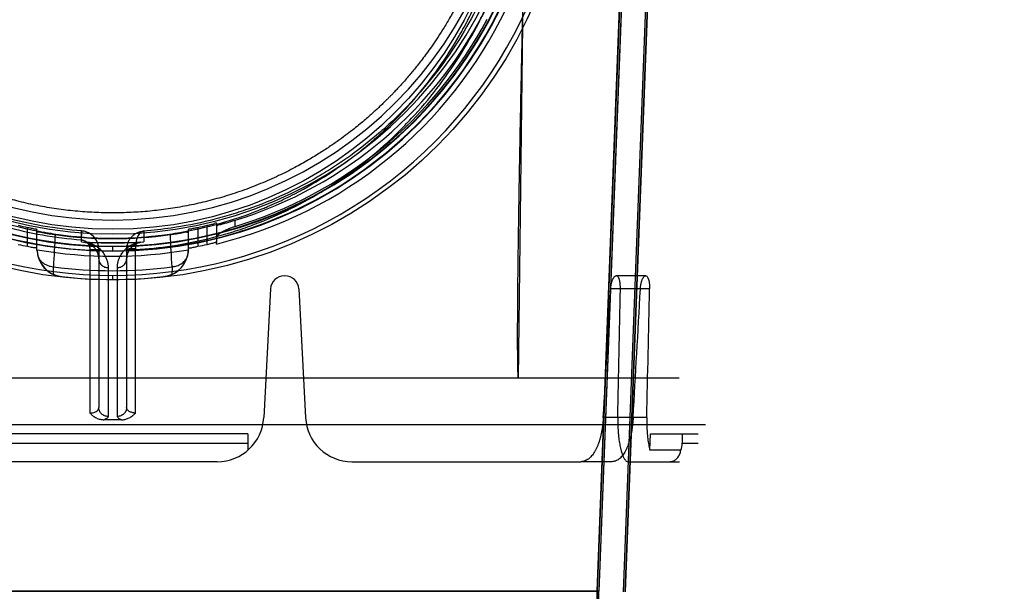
# Model space of a CAD drawing. Header units: millimetres. Extents: x 0 to 297, y 0 to 210.
# Tile 469 of 499: x 242.483 to 243.225, y 159.031 to 159.461. Entities that reach past the tile are written whole.
import ezdxf

# ---------------------------------------------------------------- set-up
doc = ezdxf.new("R2010")
doc.units = ezdxf.units.MM
doc.header["$LTSCALE"] = 16.335
doc.layers.get('0').update_dxf_attribs({"linetype": 'CONTINUOUS'})
for name, color, linetype in [('AXES_REF', 7, 'CONTINUOUS'), ('INTFCLR_1', 7, 'CONTINUOUS'), ('INTFCLR_144815', 7, 'CONTINUOUS'), ('INTFCLR_72935', 7, 'CONTINUOUS')]:
    doc.layers.add(name, color=color, linetype=linetype)

msp = doc.modelspace()

# ---------------------------------------------------------------- linework, layer by layer
at = {"color": 7, "linetype": 'Continuous'}
for radius in [6.78708, 6.7865, 6.74304]:
    msp.add_circle((241.48891, 154.71146), radius, dxfattribs=at)
for radius, start, end in [(6.72, 278.277129, 261.722871), (6.874, 113.082692, 346.830891)]:
    msp.add_arc((241.48891, 154.71146), radius, start, end, dxfattribs=at)
at = {"layer": 'AXES_REF', "color": 9, "linetype": 'Continuous'}
msp.add_arc((241.48891, 154.71146), 6.19116, 94.411812, 85.588188, dxfattribs=at)
at = {"layer": 'INTFCLR_1', "color": 6, "linetype": 'Continuous'}
for p, q in [((242.93796, 159.03048), (242.97429, 159.98142)), ((242.93919, 159.03045), (242.97552, 159.98135)), ((242.93492, 159.4687), (242.91819, 159.03086)), ((242.93615, 159.46865), (242.91943, 159.03083)), ((242.91943, 159.03084), (242.18679, 159.03084)), ((242.91819, 159.03086), (242.91819, 158.63314)), ((242.91943, 158.63314), (242.91943, 159.03084))]:
    msp.add_line(p, q, dxfattribs=at)
at = {"layer": 'INTFCLR_1', "color": 9, "linetype": 'Continuous'}
msp.add_circle((242.55311, 159.60446), 0.301, dxfattribs=at)
for points, knots in [([(242.68373, 159.88257), (242.68147, 159.88367), (242.67692, 159.88582), (242.66768, 159.8899), (242.65114, 159.89645), (242.6316, 159.90251), (242.61409, 159.9065), (242.60517, 159.90816), (242.60002, 159.90902), (242.58712, 159.91099), (242.56502, 159.91304), (242.53891, 159.91271), (242.52204, 159.91117), (242.51424, 159.91019), (242.50905, 159.90947), (242.49501, 159.90724), (242.47247, 159.90215), (242.45066, 159.89479), (242.43775, 159.88951), (242.43311, 159.8875), (242.42624, 159.88443), (242.41179, 159.87742), (242.39062, 159.86514), (242.37089, 159.85099), (242.35886, 159.84099), (242.35346, 159.83623), (242.34991, 159.83301), (242.34039, 159.8241), (242.32576, 159.8087), (242.30827, 159.7865), (242.29543, 159.76673), (242.28738, 159.75224), (242.28303, 159.74371), (242.27673, 159.73064), (242.26834, 159.71026), (242.26113, 159.68663), (242.25752, 159.67077), (242.25605, 159.66325), (242.25511, 159.65816), (242.25279, 159.64401), (242.25096, 159.62572), (242.2505, 159.60729), (242.25063, 159.59797), (242.25081, 159.5926), (242.25141, 159.57931), (242.25318, 159.56216), (242.25647, 159.54397), (242.25844, 159.53502), (242.25966, 159.52993), (242.26157, 159.52239), (242.26475, 159.5113), (242.27125, 159.4922), (242.27903, 159.47381), (242.2869, 159.45838), (242.29167, 159.4498), (242.29905, 159.43726), (242.31112, 159.41922), (242.32937, 159.39683), (242.34457, 159.3814), (242.35533, 159.3717), (242.3627, 159.36537), (242.37603, 159.35472), (242.39633, 159.34079), (242.41364, 159.33126), (242.42258, 159.3269)], [0, 0, 0, 0, 0.007849, 0.015756, 0.031597, 0.063481, 0.079626, 0.08777, 0.091863, 0.095966, 0.128601, 0.161144, 0.1775, 0.181606, 0.185715, 0.19389, 0.226106, 0.257861, 0.265773, 0.269729, 0.273679, 0.289316, 0.319969, 0.350132, 0.365145, 0.368898, 0.372652, 0.380132, 0.4097, 0.43901, 0.468442, 0.483336, 0.490852, 0.498397, 0.528733, 0.55969, 0.575573, 0.5796, 0.583649, 0.591766, 0.624461, 0.641049, 0.649425, 0.653635, 0.657838, 0.691042, 0.707462, 0.715648, 0.719738, 0.723825, 0.739972, 0.755825, 0.786932, 0.802323, 0.810003, 0.817649, 0.847851, 0.877797, 0.907903, 0.915501, 0.923101, 0.938303, 0.968875, 1, 1, 1, 1]), ([(242.42258, 159.3269), (242.43166, 159.32248), (242.45038, 159.3145), (242.47476, 159.30693), (242.49105, 159.30323), (242.4987, 159.30175), (242.50384, 159.30083), (242.51796, 159.29858), (242.54132, 159.29642), (242.5648, 159.29672), (242.57911, 159.29785), (242.58434, 159.29837), (242.59213, 159.29925), (242.60876, 159.30167), (242.63386, 159.30737), (242.6545, 159.31435), (242.66631, 159.31912), (242.67099, 159.32108), (242.67903, 159.32463), (242.69464, 159.33223), (242.71591, 159.34462), (242.7338, 159.35751), (242.74418, 159.36598), (242.74789, 159.36913), (242.75338, 159.37389), (242.76486, 159.38447), (242.7813, 159.40192), (242.79902, 159.42465), (242.81004, 159.44191), (242.81601, 159.45246), (242.81839, 159.45676), (242.82242, 159.46439), (242.82998, 159.48004), (242.83738, 159.49867), (242.84349, 159.51801), (242.84876, 159.53813), (242.85351, 159.56408), (242.85531, 159.58653), (242.85561, 159.59983), (242.85566, 159.6052), (242.85557, 159.6145), (242.8547, 159.63285), (242.85246, 159.65101), (242.84984, 159.66503), (242.8488, 159.67006), (242.84717, 159.6775), (242.84441, 159.68846), (242.84009, 159.70272), (242.83355, 159.7211), (242.82676, 159.73666), (242.82021, 159.74954), (242.81569, 159.75796), (242.80734, 159.77227), (242.79408, 159.79177), (242.7761, 159.81362), (242.76112, 159.82873), (242.75139, 159.83745), (242.74775, 159.84059), (242.74223, 159.84526), (242.72992, 159.85504), (242.70977, 159.86882), (242.6926, 159.87826), (242.68373, 159.88257)], [0, 0, 0, 0, 0.031606, 0.063541, 0.079757, 0.083844, 0.087932, 0.096091, 0.128599, 0.161199, 0.16941, 0.173526, 0.177634, 0.193938, 0.226105, 0.258014, 0.262001, 0.265973, 0.273871, 0.289503, 0.320291, 0.350775, 0.358393, 0.362204, 0.366006, 0.381117, 0.411045, 0.440926, 0.47118, 0.475013, 0.478858, 0.486558, 0.501998, 0.53324, 0.549182, 0.565432, 0.598332, 0.631573, 0.635773, 0.63998, 0.648349, 0.664897, 0.697432, 0.705494, 0.709518, 0.713525, 0.729332, 0.744851, 0.760155, 0.790361, 0.797875, 0.805379, 0.820265, 0.849707, 0.879054, 0.908684, 0.916183, 0.91995, 0.923718, 0.938799, 0.96913, 1, 1, 1, 1])]:
    msp.add_open_spline(points, degree=3, knots=knots, dxfattribs=at)
at = {"layer": 'INTFCLR_144815', "color": 9, "linetype": 'Continuous'}
for p, q in [((242.85883, 159.19146), (242.86369, 159.58541)), ((242.48898, 159.29064), (242.48898, 159.30493)), ((242.61724, 159.30493), (242.61724, 159.29064)), ((242.62424, 159.29212), (242.62424, 159.30648)), ((242.63124, 159.30807), (242.63124, 159.29364)), ((242.64524, 159.30562), (242.64524, 159.31024)), ((242.49598, 159.28784), (242.49598, 159.30343)), ((242.52964, 159.29408), (242.52966, 159.30224)), ((242.57655, 159.30212), (242.57657, 159.29408)), ((242.61024, 159.28784), (242.61024, 159.30343)), ((242.55311, 159.2873), (242.55311, 159.29073)), ((242.53587, 159.28852), (242.53588, 159.16507)), ((242.54261, 159.28828), (242.54261, 159.16926)), ((242.56361, 159.28828), (242.56361, 159.16926)), ((242.57034, 159.2882), (242.56361, 159.28796)), ((242.57032, 159.28884), (242.57034, 159.2882)), ((242.57034, 159.16507), (242.57034, 159.2882)), ((242.50847, 159.2695), (242.50845, 159.27524)), ((242.54961, 159.27458), (242.54961, 159.16251)), ((242.55311, 159.2653), (242.55311, 159.26874)), ((242.55661, 159.16251), (242.55661, 159.27458)), ((242.59777, 159.27524), (242.59774, 159.2695)), ((242.95466, 159.26846), (242.93239, 159.26846)), ((242.51475, 159.26781), (242.51471, 159.26781)), ((242.59151, 159.26781), (242.59146, 159.26781)), ((242.95752, 159.25851), (242.92827, 159.25851)), ((242.95547, 159.16163), (242.9227, 159.16163)), ((242.45132, 159.14246), (242.65489, 159.14246)), ((242.9822, 159.14246), (242.99411, 159.14246)), ((242.63189, 159.12846), (242.47432, 159.12846)), ((242.92912, 159.12846), (242.90567, 159.12846)), ((242.94114, 159.12846), (242.98011, 159.12846))]:
    msp.add_line(p, q, dxfattribs=at)
at = {"layer": 'INTFCLR_144815', "color": 6, "linetype": 'Continuous'}
for p, q in [((242.52964, 159.29408), (242.53118, 159.29388)), ((242.57062, 159.29322), (242.53559, 159.29322)), ((242.57428, 159.29372), (242.5758, 159.294)), ((242.63124, 159.29238), (242.63124, 159.29364)), ((242.49598, 159.28784), (242.49604, 159.2878)), ((242.49604, 159.2878), (242.49609, 159.28812)), ((242.61012, 159.28812), (242.61018, 159.2878)), ((242.61018, 159.2878), (242.61024, 159.28784)), ((242.68281, 159.26846), (242.68241, 159.26846)), ((242.67192, 159.25851), (242.66684, 159.16163)), ((242.69329, 159.25851), (242.69837, 159.16163)), ((242.97997, 159.19146), (242.12625, 159.19146)), ((242.10643, 159.15646), (242.99979, 159.15646)), ((242.65489, 159.14946), (242.45132, 159.14946)), ((242.65489, 159.14946), (242.65489, 159.13708)), ((242.95777, 159.13708), (242.95822, 159.14946)), ((242.95822, 159.14946), (242.99411, 159.14946)), ((242.9822, 159.14946), (242.9822, 159.14246)), ((242.98109, 159.13708), (242.95777, 159.13708)), ((242.73332, 159.12846), (242.90567, 159.12846))]:
    msp.add_line(p, q, dxfattribs=at)
at = {"layer": 'INTFCLR_144815', "color": 7, "linetype": 'Continuous'}
msp.add_line((242.53587, 159.28852), (242.54261, 159.28828), dxfattribs=at)
at = {"layer": 'INTFCLR_144815', "color": 9, "linetype": 'Continuous'}
msp.add_circle((242.55311, 159.61146), 0.34617, dxfattribs=at)
for centre, radius, start, end in [((242.55311, 159.6114), 0.34267, 179.98979, 0.01021), ((242.55311, 159.61162), 0.32462, 180.02823, 359.97177), ((242.55311, 159.61143), 0.32413, 179.99334, 0.00666), ((242.55311, 159.61156), 0.32112, 180.01764, 359.98236), ((242.55311, 159.61137), 0.32063, 179.98235, 0.01765), ((247.62745, 159.02084), 5.12532, 176.8837, 177.15494), ((237.44048, 159.01886), 5.16366, 2.84594, 3.11517), ((242.55311, 159.61146), 0.33918, 262.43413, 277.56587)]:
    msp.add_arc(centre, radius, start, end, dxfattribs=at)
at = {"layer": 'INTFCLR_144815', "color": 6, "linetype": 'Continuous'}
for centre, radius, start, end in [((242.55311, 159.61146), 0.3115, 180.05101, 359.94899), ((242.55311, 159.61146), 0.301, 180, 360), ((242.55311, 159.61146), 0.32851, 283.75857, 334.40832), ((242.55311, 159.61146), 0.315, 287.00631, 333.81868), ((242.55311, 159.61146), 0.31941, 286.76425, 332.03934), ((242.55311, 159.61146), 0.31317, 256.87173, 258.1834), ((242.55311, 159.61146), 0.31317, 281.8166, 283.12827), ((242.55311, 159.61146), 0.315, 262.08132, 277.91868), ((242.55311, 159.61146), 0.32717, 257.4429, 258.69588), ((242.55311, 159.61146), 0.31825, 265.77113, 274.22887), ((242.55311, 159.61146), 0.32717, 281.30412, 282.5571), ((242.51708, 159.2887), 0.02106, 182.4513, 197.10065), ((242.51708, 159.28867), 0.02099, 181.5089, 263.63513), ((242.55311, 159.61146), 0.32834, 260, 280), ((242.58914, 159.28867), 0.02099, 276.36485, 358.49108), ((242.58914, 159.2887), 0.02106, 342.89847, 357.54875), ((242.51702, 159.28869), 0.021, 197.11976, 245.99338), ((242.5892, 159.28869), 0.021, 294.0055, 342.88133), ((242.51705, 159.28873), 0.02105, 245.9726, 263.61558), ((242.58917, 159.28872), 0.02104, 276.38097, 294.03088), ((242.68241, 159.25796), 0.0105, 90, 177), ((242.68281, 159.25796), 0.0105, 3, 90), ((242.55311, 159.61146), 0.34579, 263.62775, 276.37225), ((242.63189, 159.16346), 0.035, 270, 357), ((242.73332, 159.16346), 0.035, 183, 270), ((242.96852, 159.14247), 0.01368, 336.8007, 359.97419)]:
    msp.add_arc(centre, radius, start, end, dxfattribs=at)
at = {"layer": 'INTFCLR_144815', "color": 7, "linetype": 'Continuous'}
msp.add_arc((242.5286, 159.28827), 0.014, 0.01442, 85.65048, dxfattribs=at)
at = {"layer": 'INTFCLR_144815', "color": 6, "linetype": 'Continuous'}
for centre, major_axis, ratio, start_param, end_param in [((242.55311, 173.22761), (0, 16.94993), 0.039078, -2.549643, -2.539476), ((242.55311, 164.3392), (0, 11.02734), 0.039078, -2.059545, -2.04962), ((242.55311, 173.70811), (0, 17.67105), 0.039078, -2.537787, -2.528198), ((242.55311, 164.81971), (0, 11.74846), 0.039078, -2.073277, -2.063892), ((242.55311, 159.03654), (0.44247, 0), 0.2791, 1.555802, 1.58579)]:
    msp.add_ellipse(centre, major_axis=major_axis, ratio=ratio, start_param=start_param, end_param=end_param, dxfattribs=at)
for points, knots in [([(242.55311, 159.31582), (242.55076, 159.31582), (242.54606, 159.31587), (242.53902, 159.31613), (242.53197, 159.31655), (242.52493, 159.31715), (242.51789, 159.31792), (242.51085, 159.31886), (242.50382, 159.31997), (242.49678, 159.32127), (242.48975, 159.32273), (242.48273, 159.32438), (242.47571, 159.32622), (242.46871, 159.32823), (242.46171, 159.33044), (242.45473, 159.33283), (242.44776, 159.33542), (242.44081, 159.3382), (242.43389, 159.34119), (242.42699, 159.34437), (242.42013, 159.34776), (242.4133, 159.35136), (242.40652, 159.35517), (242.39978, 159.35918), (242.39311, 159.36341), (242.3865, 159.36786), (242.37996, 159.37251), (242.37351, 159.37738), (242.36716, 159.38246), (242.36091, 159.38774), (242.35478, 159.39323), (242.34878, 159.3989), (242.34292, 159.40476), (242.33722, 159.4108), (242.33169, 159.417), (242.32634, 159.42334), (242.32119, 159.42982), (242.31623, 159.43642), (242.31149, 159.44311), (242.30696, 159.44989), (242.30266, 159.45673), (242.29859, 159.46362), (242.29474, 159.47054), (242.29113, 159.47747), (242.28774, 159.48441), (242.28458, 159.49133), (242.28164, 159.49823), (242.27891, 159.5051), (242.27638, 159.51195), (242.27405, 159.51877), (242.27192, 159.52555), (242.26997, 159.53231), (242.26819, 159.53903), (242.2666, 159.54572), (242.26517, 159.55238), (242.2639, 159.55901), (242.26279, 159.56561), (242.26184, 159.5722), (242.26103, 159.57876), (242.26038, 159.58531), (242.25987, 159.59185), (242.25951, 159.59838), (242.25929, 159.60492), (242.25924, 159.60928), (242.25923, 159.61146)], [0, 0, 0, 0, 0.015212, 0.030431, 0.045667, 0.060928, 0.076222, 0.091556, 0.10694, 0.12238, 0.137885, 0.153462, 0.16912, 0.184865, 0.200705, 0.216645, 0.232694, 0.248855, 0.265137, 0.281542, 0.298076, 0.314741, 0.33154, 0.348474, 0.365542, 0.382744, 0.400075, 0.41753, 0.4351, 0.452774, 0.470541, 0.488383, 0.506283, 0.524217, 0.542164, 0.560097, 0.577989, 0.595814, 0.613542, 0.631149, 0.648609, 0.665902, 0.683005, 0.699898, 0.716561, 0.732992, 0.74919, 0.765164, 0.780921, 0.796475, 0.811835, 0.827015, 0.842026, 0.85688, 0.871586, 0.88616, 0.900615, 0.914969, 0.929241, 0.943448, 0.957609, 0.971743, 0.985867, 1, 1, 1, 1]), ([(242.84698, 159.61146), (242.84697, 159.60717), (242.84678, 159.59857), (242.84593, 159.58567), (242.84452, 159.57276), (242.84253, 159.55981), (242.83993, 159.54677), (242.83669, 159.53362), (242.83276, 159.52035), (242.82811, 159.50698), (242.82283, 159.49386), (242.81722, 159.48165), (242.8117, 159.4709), (242.80655, 159.46173), (242.80178, 159.45386), (242.79739, 159.44707), (242.79336, 159.44117), (242.78968, 159.43604), (242.78633, 159.43156), (242.7833, 159.42765), (242.78053, 159.4242), (242.77782, 159.42091), (242.77503, 159.41763), (242.7722, 159.4144), (242.76954, 159.41144), (242.76716, 159.40887), (242.76504, 159.40663), (242.76314, 159.40466), (242.76137, 159.40285), (242.75956, 159.40104), (242.75758, 159.39909), (242.75536, 159.39695), (242.75287, 159.3946), (242.75007, 159.39201), (242.74691, 159.38918), (242.74334, 159.38608), (242.73932, 159.3827), (242.73476, 159.37902), (242.7296, 159.37502), (242.72371, 159.37068), (242.71697, 159.36597), (242.70919, 159.36088), (242.70021, 159.35542), (242.68975, 159.3496), (242.67772, 159.34357), (242.66451, 159.33773), (242.65071, 159.33246), (242.63683, 159.32794), (242.62291, 159.32415), (242.60896, 159.32109), (242.59498, 159.31872), (242.581, 159.31704), (242.56704, 159.31604), (242.55774, 159.31582), (242.55311, 159.31582)], [0, 0, 0, 0, 0.027843, 0.055729, 0.0837, 0.111979, 0.140633, 0.169847, 0.199686, 0.230233, 0.261559, 0.291326, 0.317258, 0.339821, 0.35948, 0.37686, 0.392208, 0.405789, 0.417775, 0.428414, 0.437851, 0.446463, 0.456046, 0.465752, 0.474299, 0.481796, 0.488459, 0.494325, 0.499472, 0.504892, 0.510881, 0.517494, 0.524864, 0.533084, 0.542211, 0.552379, 0.563667, 0.576283, 0.590323, 0.605983, 0.623666, 0.643617, 0.666177, 0.691756, 0.721164, 0.753357, 0.785315, 0.816822, 0.847918, 0.878785, 0.909337, 0.939773, 0.969957, 1, 1, 1, 1]), ([(242.86279, 159.50844), (242.86256, 159.4992), (242.86213, 159.48155), (242.86155, 159.45622), (242.86104, 159.43315), (242.86059, 159.41209), (242.8602, 159.39286), (242.85986, 159.37528), (242.85956, 159.35919), (242.8593, 159.34446), (242.85907, 159.33097), (242.85887, 159.3186), (242.8587, 159.30726), (242.85855, 159.29684), (242.85842, 159.28728), (242.85831, 159.27849), (242.85822, 159.27042), (242.85814, 159.263), (242.85808, 159.25617), (242.85802, 159.24989), (242.85798, 159.24411), (242.85795, 159.23879), (242.85793, 159.2339), (242.85791, 159.22939), (242.8579, 159.22524), (242.8579, 159.22143), (242.85791, 159.21791), (242.85792, 159.21467), (242.85793, 159.2117), (242.85795, 159.20896), (242.85798, 159.20644), (242.85801, 159.20413), (242.85804, 159.20201), (242.85808, 159.20006), (242.85813, 159.19828), (242.85817, 159.19665), (242.85823, 159.19517), (242.85829, 159.19382), (242.85836, 159.1926), (242.85842, 159.19183), (242.85845, 159.19146)], [0, 0, 0, 0, 0.087498, 0.167107, 0.239667, 0.305894, 0.366396, 0.421709, 0.472313, 0.518644, 0.561091, 0.600003, 0.635705, 0.668468, 0.698555, 0.7262, 0.75161, 0.774965, 0.796442, 0.816204, 0.83439, 0.851126, 0.866531, 0.880711, 0.893764, 0.905782, 0.916846, 0.92703, 0.936401, 0.94502, 0.952942, 0.96022, 0.966898, 0.973022, 0.978629, 0.983757, 0.988433, 0.992684, 0.996533, 1, 1, 1, 1]), ([(242.48898, 159.30493), (242.48959, 159.30481), (242.49074, 159.30455), (242.49248, 159.30426), (242.49393, 159.30369), (242.49598, 159.30412), (242.49598, 159.30343)], [0, 0, 0, 0, 0.261033, 0.503362, 0.710008, 1, 1, 1, 1]), ([(242.61024, 159.30343), (242.61024, 159.30392), (242.6118, 159.30362), (242.61299, 159.30411), (242.61494, 159.30442), (242.61634, 159.30475), (242.61724, 159.30493)], [0, 0, 0, 0, 0.204754, 0.388126, 0.614271, 1, 1, 1, 1]), ([(242.62424, 159.30648), (242.62485, 159.30663), (242.62601, 159.30688), (242.62776, 159.30737), (242.62919, 159.30743), (242.63124, 159.30876), (242.63124, 159.30807)], [0, 0, 0, 0, 0.263378, 0.507634, 0.714909, 1, 1, 1, 1]), ([(242.63124, 159.30656), (242.63124, 159.3061), (242.63295, 159.30711), (242.63397, 159.30708), (242.6353, 159.30746), (242.63644, 159.30774), (242.63772, 159.30808), (242.63909, 159.30845), (242.64054, 159.30886), (242.64207, 159.30929), (242.64364, 159.30975), (242.6447, 159.31008), (242.64524, 159.31024)], [0, 0, 0, 0, 0.094652, 0.210363, 0.283555, 0.366209, 0.457034, 0.555573, 0.660385, 0.770398, 0.884096, 1, 1, 1, 1]), ([(242.63124, 159.29706), (242.63124, 159.29747), (242.63156, 159.29828), (242.63243, 159.29931), (242.63345, 159.30019), (242.63457, 159.30097), (242.6357, 159.30167), (242.63696, 159.30235), (242.63833, 159.30303), (242.63979, 159.30367), (242.6413, 159.30429), (242.64312, 159.30496), (242.64444, 159.30539), (242.64524, 159.30562)], [0, 0, 0, 0, 0.07254, 0.14599, 0.238004, 0.309335, 0.387932, 0.472906, 0.563164, 0.657469, 0.754503, 0.852886, 1, 1, 1, 1]), ([(242.49598, 159.30193), (242.49598, 159.30147), (242.49765, 159.30173), (242.49902, 159.30114), (242.50082, 159.3009), (242.50239, 159.30061), (242.50374, 159.30038), (242.50516, 159.30015), (242.50664, 159.29992), (242.50816, 159.29969), (242.50919, 159.29954), (242.50971, 159.29947)], [0, 0, 0, 0, 0.099657, 0.218186, 0.375874, 0.467045, 0.565104, 0.668813, 0.776821, 0.887679, 1, 1, 1, 1]), ([(242.5965, 159.29947), (242.59702, 159.29954), (242.59805, 159.29969), (242.59958, 159.29992), (242.60106, 159.30015), (242.60248, 159.30038), (242.60383, 159.30061), (242.60507, 159.30084), (242.60656, 159.30107), (242.60794, 159.30165), (242.61024, 159.30122), (242.61024, 159.30193)], [0, 0, 0, 0, 0.112448, 0.223477, 0.331593, 0.435333, 0.533441, 0.624685, 0.708062, 0.84691, 1, 1, 1, 1]), ([(242.48898, 159.29064), (242.48959, 159.29052), (242.49074, 159.29027), (242.49248, 159.29), (242.49393, 159.28945), (242.49598, 159.28989), (242.49598, 159.2892)], [0, 0, 0, 0, 0.260795, 0.50301, 0.709689, 1, 1, 1, 1]), ([(242.53194, 159.29372), (242.53238, 159.29361), (242.53322, 159.29343), (242.53445, 159.29326), (242.53522, 159.29322), (242.53559, 159.29322)], [0, 0, 0, 0, 0.36917, 0.701355, 1, 1, 1, 1]), ([(242.57062, 159.29322), (242.57099, 159.29322), (242.57177, 159.29326), (242.57299, 159.29343), (242.57383, 159.29361), (242.57428, 159.29372)], [0, 0, 0, 0, 0.298619, 0.630232, 1, 1, 1, 1]), ([(242.61024, 159.2892), (242.61024, 159.28969), (242.61181, 159.28938), (242.61299, 159.28986), (242.61494, 159.29015), (242.61634, 159.29046), (242.61724, 159.29064)], [0, 0, 0, 0, 0.20499, 0.388468, 0.614603, 1, 1, 1, 1]), ([(242.62424, 159.29212), (242.62485, 159.29226), (242.62601, 159.2925), (242.62776, 159.29297), (242.62919, 159.29302), (242.63124, 159.29432), (242.63124, 159.29364)], [0, 0, 0, 0, 0.263032, 0.507053, 0.71431, 1, 1, 1, 1]), ([(242.92827, 159.25851), (242.92829, 159.25887), (242.92834, 159.25957), (242.92846, 159.26062), (242.92862, 159.26164), (242.92881, 159.26263), (242.92905, 159.26357), (242.92931, 159.26446), (242.9296, 159.26529), (242.92992, 159.26603), (242.93035, 159.26685), (242.93088, 159.26763), (242.93158, 159.26828), (242.93213, 159.26846), (242.93239, 159.26846)], [0, 0, 0, 0, 0.094221, 0.186748, 0.278119, 0.366985, 0.452625, 0.534523, 0.612136, 0.684374, 0.749657, 0.855607, 0.931751, 1, 1, 1, 1]), ([(242.93557, 159.25851), (242.93558, 159.25888), (242.93558, 159.25962), (242.93555, 159.2607), (242.93548, 159.26176), (242.93538, 159.26277), (242.93524, 159.26374), (242.93506, 159.26464), (242.93485, 159.26547), (242.93454, 159.26642), (242.9341, 159.26738), (242.93342, 159.26822), (242.9328, 159.26846), (242.93252, 159.26846)], [0, 0, 0, 0, 0.100483, 0.199402, 0.295858, 0.388738, 0.477335, 0.560912, 0.638681, 0.710211, 0.83191, 0.925601, 1, 1, 1, 1]), ([(242.95062, 159.25851), (242.95064, 159.25887), (242.95069, 159.25958), (242.95081, 159.26064), (242.95096, 159.26167), (242.95115, 159.26266), (242.95138, 159.26361), (242.95163, 159.2645), (242.95191, 159.26533), (242.95222, 159.26607), (242.95262, 159.26688), (242.95311, 159.26764), (242.95376, 159.26827), (242.95428, 159.26846), (242.95453, 159.26846)], [0, 0, 0, 0, 0.096082, 0.190397, 0.283373, 0.373658, 0.460455, 0.543202, 0.621279, 0.693627, 0.758701, 0.8608, 0.933307, 1, 1, 1, 1]), ([(242.95466, 159.26846), (242.95492, 159.26846), (242.95551, 159.26822), (242.95614, 159.26737), (242.95656, 159.26642), (242.95685, 159.26547), (242.95705, 159.26464), (242.95721, 159.26373), (242.95735, 159.26277), (242.95744, 159.26175), (242.95751, 159.26069), (242.95754, 159.25961), (242.95753, 159.25888), (242.95752, 159.25851)], [0, 0, 0, 0, 0.071007, 0.162974, 0.284549, 0.356475, 0.434855, 0.519186, 0.608646, 0.702407, 0.799593, 0.899076, 1, 1, 1, 1]), ([(242.53588, 159.16507), (242.53618, 159.16477), (242.53676, 159.16422), (242.53787, 159.16327), (242.53918, 159.16231), (242.54072, 159.16142), (242.54222, 159.16077), (242.54367, 159.16033), (242.54509, 159.16008), (242.54602, 159.16002), (242.54647, 159.16002)], [0, 0, 0, 0, 0.105492, 0.19944, 0.363479, 0.509017, 0.64289, 0.767961, 0.887193, 1, 1, 1, 1]), ([(242.55974, 159.16002), (242.56015, 159.16002), (242.56099, 159.16007), (242.56225, 159.16027), (242.56353, 159.16062), (242.56484, 159.16112), (242.56617, 159.16179), (242.56752, 159.16265), (242.56894, 159.16374), (242.56986, 159.1646), (242.57034, 159.16507)], [0, 0, 0, 0, 0.102635, 0.207436, 0.318189, 0.433637, 0.556034, 0.686701, 0.833208, 1, 1, 1, 1]), ([(242.9227, 159.16163), (242.92265, 159.16074), (242.92252, 159.15897), (242.92224, 159.15632), (242.92189, 159.15371), (242.92145, 159.15115), (242.92094, 159.14866), (242.92034, 159.14625), (242.91967, 159.14393), (242.91892, 159.14172), (242.91809, 159.13963), (242.91717, 159.13767), (242.91618, 159.13587), (242.91512, 159.13422), (242.91397, 159.13276), (242.91275, 159.13148), (242.91146, 159.13041), (242.91009, 159.12955), (242.90867, 159.12893), (242.90719, 159.12855), (242.90618, 159.12846), (242.90567, 159.12846)], [0, 0, 0, 0, 0.06661, 0.132711, 0.19824, 0.262977, 0.326101, 0.387982, 0.44796, 0.505979, 0.562102, 0.615508, 0.666833, 0.71539, 0.761566, 0.805358, 0.846867, 0.886652, 0.924856, 0.962476, 1, 1, 1, 1]), ([(242.94519, 159.16163), (242.94514, 159.16072), (242.94501, 159.15892), (242.94474, 159.15623), (242.94439, 159.15358), (242.94397, 159.15101), (242.94347, 159.1485), (242.9429, 159.14608), (242.94225, 159.14376), (242.94153, 159.14156), (242.94075, 159.1395), (242.93989, 159.13756), (242.93895, 159.13578), (242.93794, 159.13415), (242.93687, 159.1327), (242.93572, 159.13143), (242.9345, 159.13037), (242.93322, 159.12953), (242.93189, 159.12892), (242.93052, 159.12855), (242.92959, 159.12846), (242.92912, 159.12846)], [0, 0, 0, 0, 0.068908, 0.137058, 0.204518, 0.27085, 0.334779, 0.397616, 0.459127, 0.517438, 0.572505, 0.625918, 0.677609, 0.725149, 0.770874, 0.813793, 0.854336, 0.8929, 0.929663, 0.964746, 1, 1, 1, 1]), ([(242.93358, 159.16163), (242.93357, 159.16073), (242.93355, 159.15893), (242.93359, 159.15626), (242.93369, 159.15364), (242.93384, 159.15108), (242.93406, 159.14859), (242.93433, 159.14619), (242.93466, 159.14388), (242.93503, 159.14168), (242.93545, 159.13959), (242.9359, 159.13766), (242.9364, 159.13587), (242.93692, 159.13427), (242.93744, 159.13288), (242.93795, 159.13175), (242.93841, 159.13086), (242.93887, 159.13013), (242.93935, 159.12949), (242.94003, 159.12881), (242.94071, 159.12846), (242.94114, 159.12846)], [0, 0, 0, 0, 0.077195, 0.153047, 0.227861, 0.301089, 0.371822, 0.440763, 0.507237, 0.570862, 0.631449, 0.688253, 0.740695, 0.789181, 0.832214, 0.867131, 0.894636, 0.917692, 0.940562, 0.962679, 1, 1, 1, 1]), ([(242.95547, 159.16163), (242.95545, 159.16071), (242.95543, 159.15887), (242.95546, 159.15614), (242.95556, 159.15344), (242.95571, 159.15081), (242.95593, 159.14825), (242.95619, 159.14578), (242.95651, 159.14342), (242.95688, 159.14118), (242.9573, 159.13908), (242.95761, 159.13773), (242.95777, 159.13708)], [0, 0, 0, 0, 0.111971, 0.222747, 0.331945, 0.438969, 0.542937, 0.643664, 0.740168, 0.832078, 0.91891, 1, 1, 1, 1]), ([(242.97278, 159.12846), (242.97313, 159.12846), (242.9738, 159.12851), (242.97481, 159.12874), (242.97585, 159.12912), (242.97693, 159.12973), (242.97798, 159.13059), (242.97892, 159.13165), (242.97971, 159.13286), (242.98034, 159.13419), (242.98081, 159.1356), (242.98102, 159.13658), (242.98109, 159.13708)], [0, 0, 0, 0, 0.081313, 0.15473, 0.237219, 0.333868, 0.438394, 0.546741, 0.658619, 0.770417, 0.88402, 1, 1, 1, 1])]:
    msp.add_open_spline(points, degree=3, knots=knots, dxfattribs=at)
at = {"layer": 'INTFCLR_144815', "color": 9, "linetype": 'Continuous'}
for points, knots in [([(242.24269, 159.60471), (242.24292, 159.59468), (242.24429, 159.57476), (242.24908, 159.54531), (242.25465, 159.52375), (242.25915, 159.50967), (242.26234, 159.50044), (242.2684, 159.48467), (242.27848, 159.46292), (242.28923, 159.44431), (242.29703, 159.43239), (242.30238, 159.42461), (242.31212, 159.4114), (242.32725, 159.39352), (242.34391, 159.37705), (242.35635, 159.36632), (242.36369, 159.36041), (242.3749, 159.3518), (242.39244, 159.33984), (242.4173, 159.32604), (242.43917, 159.31642), (242.45506, 159.31074), (242.46436, 159.30778), (242.47847, 159.30367), (242.50009, 159.29876), (242.51965, 159.29627), (242.5295, 159.2955)], [0, 0, 0, 0, 0.065113, 0.129395, 0.193439, 0.209443, 0.225338, 0.256842, 0.319031, 0.380741, 0.396155, 0.411501, 0.442018, 0.50265, 0.563324, 0.593891, 0.609235, 0.624547, 0.685602, 0.746842, 0.808889, 0.840435, 0.856339, 0.872234, 0.935843, 1, 1, 1, 1]), ([(242.52966, 159.30224), (242.51988, 159.30299), (242.50046, 159.30542), (242.47899, 159.31023), (242.46498, 159.31425), (242.45574, 159.31714), (242.43997, 159.3227), (242.41826, 159.3321), (242.39358, 159.3456), (242.37615, 159.3573), (242.36503, 159.36572), (242.35774, 159.37151), (242.3454, 159.38199), (242.32886, 159.39809), (242.31384, 159.41559), (242.30417, 159.42851), (242.29887, 159.43612), (242.29113, 159.44777), (242.28047, 159.46596), (242.27047, 159.48724), (242.26446, 159.50266), (242.2613, 159.51169), (242.25683, 159.52545), (242.25131, 159.54653), (242.24657, 159.57533), (242.24521, 159.59481), (242.24499, 159.60462)], [0, 0, 0, 0, 0.064671, 0.128756, 0.144762, 0.160775, 0.192524, 0.254924, 0.31644, 0.377694, 0.393042, 0.408418, 0.439031, 0.499732, 0.560307, 0.590764, 0.606072, 0.621444, 0.682935, 0.744836, 0.776171, 0.791975, 0.807884, 0.871519, 0.935357, 1, 1, 1, 1]), ([(242.57034, 159.2882), (242.57952, 159.28873), (242.59873, 159.29071), (242.62262, 159.29552), (242.63842, 159.29995), (242.64565, 159.30223), (242.65045, 159.3038), (242.66344, 159.30834), (242.68409, 159.317), (242.70593, 159.32876), (242.72051, 159.33801), (242.72864, 159.34359), (242.74057, 159.3522), (242.75388, 159.36304), (242.76637, 159.37475), (242.77327, 159.38168), (242.78337, 159.39231), (242.79759, 159.40911), (242.8145, 159.43321), (242.8268, 159.45462), (242.83388, 159.46916), (242.83699, 159.47604), (242.83903, 159.48068), (242.84441, 159.49356), (242.85207, 159.5153), (242.85772, 159.53773), (242.8604, 159.55173), (242.8613, 159.55691), (242.86255, 159.56471), (242.86464, 159.58059), (242.86559, 159.59528), (242.86581, 159.60471)], [0, 0, 0, 0, 0.057996, 0.121608, 0.153441, 0.161416, 0.169398, 0.185308, 0.24818, 0.310397, 0.341479, 0.357042, 0.372565, 0.434281, 0.465088, 0.480517, 0.495973, 0.557543, 0.619112, 0.681404, 0.713073, 0.721053, 0.729034, 0.745001, 0.809116, 0.874184, 0.890692, 0.89899, 0.907315, 0.940505, 1, 1, 1, 1]), ([(242.86128, 159.60462), (242.86107, 159.59557), (242.86014, 159.58149), (242.8581, 159.56627), (242.85687, 159.55881), (242.85599, 159.55386), (242.85336, 159.54046), (242.8478, 159.51898), (242.84027, 159.4982), (242.83497, 159.48588), (242.83297, 159.48145), (242.82991, 159.47486), (242.82293, 159.46094), (242.81081, 159.44044), (242.79416, 159.41738), (242.78016, 159.40132), (242.77022, 159.39116), (242.76341, 159.38452), (242.75109, 159.3733), (242.73798, 159.36294), (242.72623, 159.35471), (242.71821, 159.34937), (242.70382, 159.3405), (242.68228, 159.32924), (242.66193, 159.32096), (242.64913, 159.31663), (242.64439, 159.31512), (242.63726, 159.31294), (242.62167, 159.3087), (242.60021, 159.30451), (242.58345, 159.30265), (242.57655, 159.30212)], [0, 0, 0, 0, 0.059644, 0.092824, 0.101149, 0.109448, 0.12596, 0.191091, 0.255366, 0.271391, 0.279405, 0.287419, 0.319247, 0.38196, 0.444104, 0.506417, 0.522088, 0.537741, 0.569032, 0.631852, 0.64768, 0.66356, 0.695308, 0.75898, 0.823473, 0.839814, 0.848016, 0.856212, 0.888944, 0.95442, 1, 1, 1, 1]), ([(242.5295, 159.2955), (242.52953, 159.29592), (242.52959, 159.29676), (242.52967, 159.298), (242.52973, 159.29919), (242.52976, 159.30025), (242.52978, 159.30108), (242.52976, 159.30174), (242.52974, 159.30201), (242.5297, 159.30225), (242.52966, 159.30224)], [0, 0, 0, 0, 0.185489, 0.373702, 0.55335, 0.712706, 0.840982, 0.931952, 0.983513, 1, 1, 1, 1]), ([(242.56361, 159.28828), (242.56361, 159.28931), (242.56378, 159.29086), (242.56434, 159.29281), (242.56488, 159.29416), (242.56555, 159.29541), (242.56654, 159.2969), (242.5677, 159.2982), (242.56899, 159.29928), (242.57031, 159.3002), (242.57171, 159.30094), (242.57317, 159.30148), (242.57465, 159.30189), (242.57579, 159.30207), (242.57655, 159.30212)], [0, 0, 0, 0, 0.149027, 0.22153, 0.291336, 0.359098, 0.424431, 0.548361, 0.608329, 0.666546, 0.779273, 0.83481, 0.890175, 1, 1, 1, 1]), ([(242.57655, 159.30212), (242.57616, 159.3021), (242.57534, 159.30193), (242.5742, 159.30127), (242.57315, 159.30022), (242.57221, 159.29877), (242.57156, 159.29727), (242.57111, 159.29586), (242.57081, 159.29464), (242.57057, 159.29331), (242.57034, 159.29137), (242.5703, 159.28986), (242.57032, 159.28884)], [0, 0, 0, 0, 0.074346, 0.154004, 0.244396, 0.351854, 0.479286, 0.552052, 0.631131, 0.715912, 0.80686, 1, 1, 1, 1]), ([(242.54261, 159.28132), (242.54261, 159.28186), (242.54253, 159.28296), (242.54218, 159.2846), (242.54157, 159.28624), (242.54068, 159.28787), (242.53967, 159.28919), (242.53867, 159.29021), (242.53776, 159.291), (242.53668, 159.29178), (242.53536, 159.29254), (242.53377, 159.29323), (242.53258, 159.29358), (242.53194, 159.29372)], [0, 0, 0, 0, 0.092345, 0.186242, 0.283734, 0.387512, 0.501412, 0.563716, 0.631046, 0.705395, 0.789893, 0.888635, 1, 1, 1, 1]), ([(242.53559, 159.29322), (242.53631, 159.29298), (242.53741, 159.29255), (242.53881, 159.29187), (242.53983, 159.29129), (242.54103, 159.29054), (242.54234, 159.28956), (242.54371, 159.28835), (242.54487, 159.28712), (242.54586, 159.28588), (242.54697, 159.28425), (242.54806, 159.28219), (242.54896, 159.27966), (242.54949, 159.27712), (242.54961, 159.27542), (242.54961, 159.27458)], [0, 0, 0, 0, 0.090967, 0.141428, 0.188315, 0.232094, 0.312054, 0.384685, 0.452069, 0.515533, 0.575808, 0.688968, 0.795641, 0.898606, 1, 1, 1, 1]), ([(242.55661, 159.27458), (242.55661, 159.27542), (242.55672, 159.27712), (242.55725, 159.27965), (242.55815, 159.28218), (242.55948, 159.2847), (242.56099, 159.28674), (242.56249, 159.28834), (242.56386, 159.28955), (242.56547, 159.29075), (242.56705, 159.29169), (242.56879, 159.29254), (242.5699, 159.29298), (242.57062, 159.29322)], [0, 0, 0, 0, 0.101365, 0.204249, 0.310769, 0.423711, 0.547186, 0.61471, 0.687314, 0.766983, 0.857133, 0.908068, 1, 1, 1, 1]), ([(242.57428, 159.29372), (242.57397, 159.29365), (242.57303, 159.29341), (242.57139, 159.29282), (242.56975, 159.29193), (242.56844, 159.29099), (242.56753, 159.29021), (242.56653, 159.28918), (242.56553, 159.28786), (242.56464, 159.28623), (242.56403, 159.2846), (242.56368, 159.28296), (242.56361, 159.28186), (242.56361, 159.28132)], [0, 0, 0, 0, 0.053422, 0.163905, 0.295442, 0.369503, 0.436808, 0.49923, 0.612952, 0.716514, 0.813878, 0.907688, 1, 1, 1, 1]), ([(242.57032, 159.28884), (242.56949, 159.28884), (242.56826, 159.28881), (242.56667, 159.28875), (242.56543, 159.28866), (242.5644, 159.28856), (242.56381, 159.28842), (242.56361, 159.28833), (242.56361, 159.28828)], [0, 0, 0, 0, 0.368187, 0.545392, 0.70301, 0.923205, 0.977775, 1, 1, 1, 1]), ([(242.49695, 159.28251), (242.49723, 159.28191), (242.49799, 159.28065), (242.49952, 159.27894), (242.50148, 159.27746), (242.5037, 159.27632), (242.50605, 159.27557), (242.50765, 159.27531), (242.50845, 159.27524)], [0, 0, 0, 0, 0.140584, 0.307933, 0.481444, 0.657486, 0.831739, 1, 1, 1, 1]), ([(242.54261, 159.28132), (242.54261, 159.28003), (242.54318, 159.27822), (242.54463, 159.27652), (242.54575, 159.27564), (242.547, 159.27502), (242.5483, 159.27466), (242.54918, 159.27458), (242.54961, 159.27458)], [0, 0, 0, 0, 0.360144, 0.491554, 0.623983, 0.754708, 0.880648, 1, 1, 1, 1]), ([(242.55661, 159.27458), (242.55703, 159.27458), (242.55791, 159.27466), (242.55967, 159.27514), (242.56168, 159.2764), (242.56325, 159.27869), (242.56361, 159.28048), (242.56361, 159.28132)], [0, 0, 0, 0, 0.119246, 0.245042, 0.506619, 0.764331, 1, 1, 1, 1]), ([(242.59777, 159.27524), (242.59901, 159.27535), (242.60145, 159.27585), (242.60477, 159.27739), (242.60749, 159.27962), (242.60879, 159.28151), (242.60927, 159.28251)], [0, 0, 0, 0, 0.264918, 0.521799, 0.767006, 1, 1, 1, 1]), ([(242.53588, 159.16507), (242.53653, 159.16508), (242.53783, 159.16522), (242.53945, 159.1657), (242.54081, 159.1664), (242.54205, 159.16738), (242.54261, 159.16857), (242.54261, 159.16926)], [0, 0, 0, 0, 0.229482, 0.450873, 0.584873, 0.760884, 1, 1, 1, 1]), ([(242.54961, 159.16251), (242.54873, 159.16251), (242.54738, 159.16276), (242.54575, 159.16358), (242.54463, 159.16445), (242.54372, 159.16553), (242.54306, 159.16674), (242.54269, 159.168), (242.54261, 159.16884), (242.54261, 159.16926)], [0, 0, 0, 0, 0.243345, 0.373501, 0.50551, 0.636509, 0.763881, 0.885415, 1, 1, 1, 1]), ([(242.56361, 159.16926), (242.56361, 159.16841), (242.56334, 159.1671), (242.5625, 159.16553), (242.56159, 159.16445), (242.56047, 159.16358), (242.55884, 159.16276), (242.55748, 159.16251), (242.55661, 159.16251)], [0, 0, 0, 0, 0.235268, 0.362782, 0.493927, 0.626083, 0.756384, 1, 1, 1, 1]), ([(242.57034, 159.16507), (242.56946, 159.16509), (242.56816, 159.16526), (242.56657, 159.16581), (242.56484, 159.16666), (242.56361, 159.1681), (242.56361, 159.16926)], [0, 0, 0, 0, 0.309383, 0.457017, 0.591878, 1, 1, 1, 1]), ([(242.54961, 159.16251), (242.54961, 159.16225), (242.54932, 159.16153), (242.54815, 159.16069), (242.54711, 159.16024), (242.54647, 159.16002)], [0, 0, 0, 0, 0.186858, 0.519997, 1, 1, 1, 1]), ([(242.55974, 159.16002), (242.55892, 159.16031), (242.55764, 159.16078), (242.55661, 159.162), (242.55661, 159.16251)], [0, 0, 0, 0, 0.629268, 1, 1, 1, 1])]:
    msp.add_open_spline(points, degree=3, knots=knots, dxfattribs=at)
at = {"layer": 'INTFCLR_144815', "color": 7, "linetype": 'Continuous'}
for points, knots in [([(242.54267, 159.28696), (242.54271, 159.28735), (242.54264, 159.28823), (242.54257, 159.28955), (242.54232, 159.29132), (242.54183, 159.29301), (242.54112, 159.2946), (242.54026, 159.29612), (242.53919, 159.29751), (242.53795, 159.29873), (242.53659, 159.29983), (242.53509, 159.30074), (242.53349, 159.30142), (242.53183, 159.30195), (242.53053, 159.30217), (242.52966, 159.30224)], [0, 0, 0, 0, 0.053122, 0.118321, 0.177716, 0.294854, 0.35373, 0.412801, 0.529887, 0.588983, 0.647816, 0.764957, 0.824068, 0.882694, 1, 1, 1, 1]), ([(242.5295, 159.2955), (242.53012, 159.29546), (242.53135, 159.29519), (242.53302, 159.2943), (242.5344, 159.29298), (242.53555, 159.29107), (242.53587, 159.28947), (242.53587, 159.28852)], [0, 0, 0, 0, 0.179145, 0.359916, 0.542054, 0.725489, 1, 1, 1, 1]), ([(242.5295, 159.2955), (242.52993, 159.29547), (242.53078, 159.29532), (242.53199, 159.29486), (242.5331, 159.29418), (242.53406, 159.29331), (242.53485, 159.29227), (242.53572, 159.29051), (242.536, 159.28895), (242.5359, 159.28786)], [0, 0, 0, 0, 0.116604, 0.233686, 0.350557, 0.468404, 0.585867, 0.70436, 1, 1, 1, 1]), ([(242.54267, 159.28696), (242.54267, 159.287), (242.54244, 159.28704), (242.54214, 159.28713), (242.54148, 159.28722), (242.54064, 159.28735), (242.53958, 159.28748), (242.5384, 159.28761), (242.53716, 159.28774), (242.53632, 159.28782), (242.5359, 159.28786)], [0, 0, 0, 0, 0.018391, 0.072237, 0.164511, 0.293245, 0.451815, 0.630071, 0.816405, 1, 1, 1, 1])]:
    msp.add_open_spline(points, degree=3, knots=knots, dxfattribs=at)
at = {"layer": 'INTFCLR_72935', "color": 6, "linetype": 'Continuous'}
for p, q in [((242.93796, 159.03047), (242.97429, 159.98143)), ((242.97552, 159.98135), (242.93919, 159.03045)), ((242.91819, 159.03086), (242.935, 159.47075)), ((242.93628, 159.47195), (242.91943, 159.03084)), ((242.18679, 159.03084), (242.91943, 159.03084)), ((242.91819, 158.63109), (242.91819, 159.03086))]:
    msp.add_line(p, q, dxfattribs=at)

doc.saveas('drawing.dxf')
